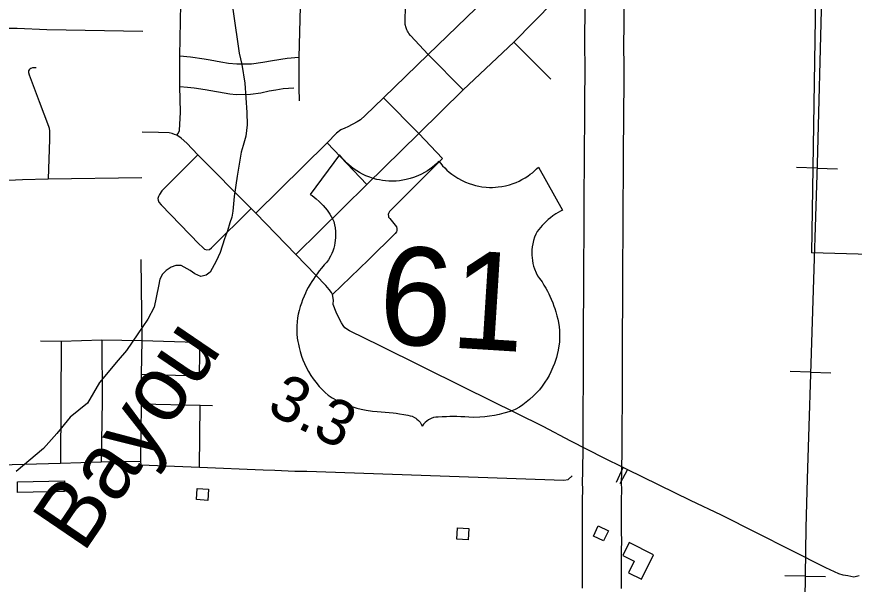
# Model space of a CAD drawing. Extents: x 1366406 to 1373462, y 376856 to 381998.
# Drawn here: x 1369121.6 to 1369209.2, y 380042.3 to 380101.7 of the extents above; entities that cross this region are included whole.
import ezdxf

# ---------------------------------------------------------------- set-up
doc = ezdxf.new("R2010")
doc.units = 0
for name, color, linetype in [('15', 7, 'Continuous'), ('22', 7, 'Continuous'), ('33', 7, 'Continuous'), ('35', 7, 'Continuous'), ('40', 7, 'Continuous'), ('48', 7, 'Continuous'), ('56', 7, 'Continuous'), ('58', 7, 'Continuous'), ('6', 7, 'Continuous')]:
    doc.layers.add(name, color=color, linetype=linetype)

msp = doc.modelspace()

# ---------------------------------------------------------------- linework, layer by layer
at = {"layer": '15'}
for points in [[(1369180.888, 380063.549), (1369180.894, 380064.561), (1369180.899, 380065.578), (1369180.905, 380066.593), (1369180.907, 380067.61), (1369180.91, 380068.628), (1369180.914, 380069.645), (1369180.916, 380070.667), (1369180.92, 380071.696), (1369180.923, 380072.729), (1369180.926, 380073.766), (1369180.928, 380074.819), (1369180.94, 380075.866), (1369180.947, 380076.911), (1369180.955, 380077.964), (1369180.967, 380079.014), (1369180.977, 380080.196), (1369180.969, 380081.065), (1369180.961, 380082.131), (1369180.977, 380083.192), (1369180.987, 380084.24), (1369181.005, 380085.276), (1369181.009, 380086.3), (1369181.012, 380087.349), (1369181.014, 380088.408), (1369181.023, 380090.31), (1369181.025, 380090.559), (1369181.036, 380091.639), (1369181.047, 380092.718), (1369181.055, 380093.797), (1369181.062, 380095.292), (1369181.061, 380095.96), (1369181.059, 380097.053), (1369181.054, 380098.154), (1369181.053, 380099.263), (1369181.057, 380100.374), (1369181.064, 380101.479), (1369181.074, 380102.576)], [(1369185.124, 380102.543), (1369185.114, 380101.448), (1369185.107, 380100.353), (1369185.103, 380099.259), (1369185.104, 380098.165), (1369185.109, 380097.066), (1369185.111, 380095.968), (1369185.112, 380095.286), (1369185.105, 380093.771), (1369185.097, 380092.681), (1369185.085, 380091.599), (1369185.075, 380090.523), (1369185.073, 380090.282), (1369185.064, 380088.395), (1369185.062, 380087.34), (1369185.059, 380086.285), (1369185.055, 380085.232), (1369185.037, 380084.185), (1369185.026, 380083.141), (1369185.011, 380082.117), (1369185.019, 380081.098), (1369185.027, 380080.197), (1369185.017, 380078.974), (1369185.005, 380077.927), (1369184.997, 380076.882), (1369184.99, 380075.828), (1369184.978, 380074.792), (1369184.976, 380073.757), (1369184.973, 380072.717), (1369184.97, 380071.682), (1369184.966, 380070.655), (1369184.964, 380069.633), (1369184.96, 380068.614), (1369184.957, 380067.598), (1369184.955, 380066.577), (1369184.949, 380065.556), (1369184.943, 380064.539), (1369184.938, 380063.527)], [(1369180.782, 380041.857), (1369180.787, 380042.702), (1369180.792, 380043.546), (1369180.795, 380044.388), (1369180.805, 380045.213), (1369180.805, 380045.802), (1369180.812, 380046.866), (1369180.805, 380047.691), (1369180.795, 380048.556), (1369180.797, 380049.446), (1369180.801, 380050.331), (1369180.806, 380051.229), (1369180.818, 380052.098), (1369180.802, 380053.043), (1369180.828, 380053.966), (1369180.83, 380054.873), (1369180.849, 380055.818), (1369180.853, 380056.744), (1369180.86, 380057.69), (1369180.865, 380058.635), (1369180.872, 380059.594), (1369180.881, 380060.566), (1369180.882, 380061.549), (1369180.885, 380062.544), (1369180.888, 380063.544)], [(1369184.938, 380063.532), (1369184.935, 380062.532), (1369184.932, 380061.541), (1369184.931, 380060.546), (1369184.922, 380059.561), (1369184.915, 380058.609), (1369184.91, 380057.664), (1369184.903, 380056.72), (1369184.899, 380055.769), (1369184.88, 380054.827), (1369184.878, 380053.904), (1369184.853, 380053.02), (1369184.869, 380052.104), (1369184.856, 380051.19), (1369184.851, 380050.31), (1369184.847, 380049.432), (1369184.845, 380048.575), (1369184.854, 380047.733), (1369184.862, 380046.871), (1369184.855, 380045.787), (1369184.855, 380045.189), (1369184.845, 380044.356), (1369184.842, 380043.525), (1369184.837, 380042.679), (1369184.832, 380041.822)]]:
    msp.add_lwpolyline(points, dxfattribs=at)
at = {"layer": '22'}
for points in [[(1369165.769, 380086.595), (1369165.541, 380086.369), (1369165.325, 380086.173), (1369165.08, 380085.971), (1369164.817, 380085.773), (1369164.564, 380085.601), (1369164.26, 380085.415), (1369163.934, 380085.239), (1369163.565, 380085.066), (1369163.099, 380084.884), (1369162.743, 380084.771), (1369162.342, 380084.668), (1369161.977, 380084.597), (1369161.642, 380084.55), (1369161.289, 380084.518), (1369160.966, 380084.505), (1369160.524, 380084.512), (1369160.167, 380084.538), (1369159.857, 380084.577), (1369159.563, 380084.627), (1369159.266, 380084.691), (1369158.893, 380084.791), (1369158.549, 380084.904), (1369158.132, 380085.07), (1369157.781, 380085.234), (1369157.463, 380085.405), (1369157.173, 380085.581), (1369156.906, 380085.761), (1369156.609, 380085.984), (1369156.339, 380086.21), (1369156.107, 380086.424), (1369155.912, 380086.621), (1369155.715, 380086.837), (1369155.522, 380087.068), (1369155.367, 380087.27), (1369152.297, 380083.117), (1369152.489, 380082.986), (1369152.718, 380082.815), (1369152.933, 380082.641), (1369153.219, 380082.388), (1369153.446, 380082.166), (1369153.646, 380081.953), (1369153.849, 380081.72), (1369154.056, 380081.459), (1369154.203, 380081.257), (1369154.348, 380081.044), (1369154.493, 380080.812), (1369154.633, 380080.568), (1369154.759, 380080.284), (1369154.847, 380079.94), (1369154.908, 380079.6), (1369154.947, 380079.239), (1369154.96, 380078.906), (1369154.952, 380078.584), (1369154.925, 380078.285), (1369154.89, 380078.046), (1369154.831, 380077.754), (1369154.76, 380077.48), (1369154.663, 380077.185), (1369154.562, 380076.927), (1369154.429, 380076.639), (1369154.222, 380076.268), (1369154.017, 380075.98), (1369153.775, 380075.724), (1369153.48, 380075.39), (1369153.238, 380075.095), (1369153.011, 380074.8), (1369152.801, 380074.509), (1369152.625, 380074.248), (1369152.468, 380074.003), (1369152.291, 380073.71), (1369152.1, 380073.368), (1369151.926, 380073.033), (1369151.806, 380072.782), (1369151.661, 380072.461), (1369151.5, 380072.066), (1369151.37, 380071.738), (1369151.246, 380071.378), (1369151.125, 380070.959), (1369151.039, 380070.585), (1369150.969, 380070.193), (1369150.917, 380069.765), (1369150.889, 380069.361), (1369150.883, 380068.964), (1369150.902, 380068.496), (1369150.947, 380068.052), (1369150.998, 380067.714), (1369151.056, 380067.418), (1369151.131, 380067.081), (1369151.233, 380066.662), (1369151.388, 380066.152), (1369151.524, 380065.775), (1369151.684, 380065.387), (1369151.864, 380065.004), (1369152.101, 380064.562), (1369152.349, 380064.154), (1369152.591, 380063.798), (1369152.869, 380063.431), (1369153.231, 380063.005), (1369153.54, 380062.68), (1369153.86, 380062.376)], [(1369165.769, 380086.595), (1369165.966, 380086.342), (1369166.156, 380086.121), (1369166.374, 380085.89), (1369166.61, 380085.661), (1369166.839, 380085.459), (1369167.118, 380085.236), (1369167.419, 380085.021), (1369167.764, 380084.803), (1369168.204, 380084.564), (1369168.543, 380084.407), (1369168.928, 380084.256), (1369169.281, 380084.139), (1369169.608, 380084.05), (1369169.954, 380083.975), (1369170.273, 380083.921), (1369170.712, 380083.873), (1369171.07, 380083.855), (1369171.382, 380083.855), (1369171.68, 380083.867), (1369171.983, 380083.894), (1369172.366, 380083.947), (1369172.72, 380084.016), (1369173.155, 380084.128), (1369173.524, 380084.248), (1369173.86, 380084.377), (1369174.17, 380084.516), (1369174.457, 380084.661), (1369174.78, 380084.845), (1369175.076, 380085.035), (1369175.333, 380085.219), (1369175.551, 380085.39), (1369175.774, 380085.58), (1369175.994, 380085.785), (1369176.174, 380085.966), (1369178.701, 380081.463), (1369178.494, 380081.356), (1369178.245, 380081.215), (1369178.01, 380081.069), (1369177.695, 380080.854), (1369177.442, 380080.662), (1369177.216, 380080.476), (1369176.986, 380080.27), (1369176.748, 380080.037), (1369176.577, 380079.855), (1369176.407, 380079.662), (1369176.234, 380079.449), (1369176.065, 380079.225), (1369175.904, 380078.959), (1369175.774, 380078.629), (1369175.671, 380078.299), (1369175.587, 380077.946), (1369175.532, 380077.617), (1369175.501, 380077.297), (1369175.49, 380076.997), (1369175.495, 380076.754), (1369175.516, 380076.457), (1369175.553, 380076.176), (1369175.612, 380075.872), (1369175.68, 380075.603), (1369175.777, 380075.301), (1369175.935, 380074.908), (1369176.103, 380074.596), (1369176.311, 380074.312), (1369176.562, 380073.943), (1369176.766, 380073.621), (1369176.954, 380073.299), (1369177.125, 380072.985), (1369177.268, 380072.704), (1369177.393, 380072.441), (1369177.532, 380072.128), (1369177.679, 380071.765), (1369177.809, 380071.411), (1369177.898, 380071.147), (1369178.001, 380070.81), (1369178.112, 380070.398), (1369178.199, 380070.057), (1369178.278, 380069.684), (1369178.345, 380069.253), (1369178.384, 380068.871), (1369178.404, 380068.474), (1369178.403, 380068.042), (1369178.38, 380067.638), (1369178.336, 380067.243), (1369178.259, 380066.781), (1369178.16, 380066.347), (1369178.066, 380066.018), (1369177.972, 380065.731), (1369177.855, 380065.407), (1369177.701, 380065.004), (1369177.485, 380064.517), (1369177.303, 380064.16), (1369177.095, 380063.794), (1369176.868, 380063.437), (1369176.578, 380063.028), (1369176.282, 380062.654), (1369175.997, 380062.331), (1369175.675, 380062.001), (1369175.263, 380061.624), (1369174.916, 380061.341), (1369174.56, 380061.079)], [(1369153.86, 380062.376), (1369154.194, 380062.089), (1369154.599, 380061.787), (1369155.114, 380061.517), (1369155.718, 380061.24), (1369156.214, 380061.044), (1369156.661, 380060.889), (1369157.168, 380060.738), (1369157.645, 380060.619), (1369158.16, 380060.515), (1369158.811, 380060.418), (1369159.311, 380060.369), (1369159.739, 380060.344), (1369160.155, 380060.314), (1369160.571, 380060.275), (1369160.965, 380060.23), (1369161.309, 380060.185), (1369161.647, 380060.135), (1369162.079, 380060.063), (1369162.5, 380059.984), (1369162.753, 380059.932), (1369162.961, 380059.878), (1369163.209, 380059.756), (1369163.35, 380059.666), (1369163.472, 380059.574), (1369163.638, 380059.422), (1369163.794, 380059.243), (1369163.919, 380059.059), (1369164.03, 380058.85)], [(1369174.56, 380061.079), (1369174.193, 380060.836), (1369173.754, 380060.587), (1369173.209, 380060.383), (1369172.575, 380060.184), (1369172.059, 380060.051), (1369171.596, 380059.953), (1369171.074, 380059.867), (1369170.585, 380059.808), (1369170.061, 380059.769), (1369169.404, 380059.754), (1369168.902, 380059.768), (1369168.473, 380059.797), (1369168.057, 380059.819), (1369167.639, 380059.832), (1369167.243, 380059.837), (1369166.896, 380059.835), (1369166.555, 380059.828), (1369166.117, 380059.81), (1369165.689, 380059.784), (1369165.432, 380059.764), (1369165.218, 380059.736), (1369164.957, 380059.646), (1369164.806, 380059.575), (1369164.673, 380059.499), (1369164.49, 380059.369), (1369164.313, 380059.21), (1369164.166, 380059.044), (1369164.03, 380058.85)]]:
    msp.add_lwpolyline(points, dxfattribs=at)
at = {"layer": '33'}
for points in [[(1369171.206, 380127.83), (1369178.209, 380120.911), (1369178.73, 380120.28), (1369178.902, 380119.973), (1369178.932, 380119.792), (1369178.942, 380119.501), (1369178.961, 380118.903), (1369178.976, 380116.465), (1369178.85, 380107.836), (1369178.863, 380105.875), (1369178.813, 380104.926), (1369178.731, 380104.52), (1369178.534, 380104.047), (1369178.278, 380103.698), (1369177.798, 380103.327), (1369173.592, 380099.053), (1369168.311, 380094.069), (1369163.649, 380089.5), (1369158.207, 380084.169), (1369150.782, 380076.804)], [(1369168.311, 380094.069), (1369164.633, 380097.778), (1369162.779, 380099.762), (1369162.624, 380099.959), (1369162.565, 380100.1), (1369162.467, 380100.226), (1369162.413, 380100.34), (1369162.359, 380100.454), (1369162.339, 380100.556), (1369162.235, 380100.898), (1369162.235, 380101.495), (1369162.318, 380103.638), (1369162.374, 380104.393), (1369162.47, 380112.237), (1369162.535, 380121.018), (1369162.515, 380121.897), (1369162.517, 380126.099)], [(1369138.352, 380089.307), (1369138.481, 380089.496), (1369138.622, 380089.823), (1369138.709, 380091.732), (1369138.653, 380094.414), (1369138.66, 380097.646), (1369138.926, 380112.184)], [(1369151.483, 380112.029), (1369151.109, 380097.501), (1369151.111, 380094.27), (1369151.138, 380092.905)], [(1369172.666, 380105.572), (1369164.633, 380097.778), (1369159.953, 380093.235), (1369158.049, 380091.366), (1369157.555, 380090.921), (1369157.216, 380090.727), (1369156.218, 380090.211), (1369155.91, 380090.062), (1369155.515, 380089.872), (1369155.065, 380089.527), (1369154.087, 380088.523), (1369146.593, 380081.137)], [(1369134.778, 380100.177), (1369124.72, 380100.342), (1369121.614, 380100.483), (1369120.218, 380100.484), (1369120.001, 380100.444)], [(1369173.592, 380099.053), (1369177.489, 380095.183)], [(1369138.66, 380097.646), (1369139.772, 380097.52), (1369141.196, 380097.319), (1369141.833, 380097.204), (1369142.933, 380096.986), (1369143.748, 380096.87), (1369144.622, 380096.805), (1369145.343, 380096.779), (1369146.161, 380096.803), (1369147.323, 380096.953), (1369148.353, 380097.16), (1369149.879, 380097.391), (1369151.109, 380097.501)], [(1369123.628, 380096.369), (1369123.22, 380096.363), (1369123.044, 380096.309), (1369122.966, 380096.25), (1369122.875, 380096.169), (1369122.826, 380096.076), (1369122.82, 380095.979), (1369122.813, 380095.872), (1369122.885, 380095.642), (1369123.934, 380092.846), (1369124.91, 380090.267), (1369124.972, 380090.048), (1369125.007, 380089.745), (1369125.01, 380088.859), (1369124.855, 380084.753)], [(1369138.653, 380094.414), (1369139.467, 380094.363), (1369140.139, 380094.293), (1369141.312, 380094.099), (1369143.877, 380093.64), (1369144.546, 380093.598), (1369146.041, 380093.616), (1369147.114, 380093.773), (1369147.985, 380093.961), (1369148.692, 380094.085), (1369149.465, 380094.205), (1369150.576, 380094.294)], [(1369159.953, 380093.235), (1369163.649, 380089.5), (1369166.158, 380086.865), (1369160.611, 380081.318), (1369160.506, 380081.129), (1369160.47, 380081.009), (1369160.479, 380080.85), (1369160.499, 380080.727), (1369160.63, 380080.579), (1369161.333, 380079.732), (1369161.376, 380079.533), (1369161.363, 380079.329), (1369161.317, 380079.182), (1369161.184, 380079.004), (1369158.401, 380076.25), (1369154.64, 380072.623)], [(1369154.707, 380071.593), (1369154.708, 380071.62), (1369154.742, 380072.019), (1369154.64, 380072.623), (1369154.522, 380072.825), (1369154.271, 380073.149), (1369153.938, 380073.562), (1369150.782, 380076.804), (1369146.593, 380081.137), (1369146.102, 380081.635), (1369140.535, 380087.278), (1369139.383, 380088.486), (1369138.8, 380089.017), (1369138.352, 380089.307), (1369138.106, 380089.406), (1369137.837, 380089.508), (1369137.552, 380089.573), (1369136.407, 380089.607), (1369134.711, 380089.648)], [(1369154.087, 380088.523), (1369158.207, 380084.169)], [(1369140.535, 380087.278), (1369136.755, 380083.477), (1369136.508, 380083.119), (1369136.423, 380082.896), (1369136.333, 380082.701), (1369136.377, 380082.511), (1369136.457, 380082.301), (1369136.701, 380082.024), (1369140.675, 380077.913), (1369140.983, 380077.614), (1369141.247, 380077.364), (1369141.487, 380077.311), (1369141.741, 380077.351), (1369141.957, 380077.525), (1369146.102, 380081.635)], [(1369119.944, 380084.582), (1369122.173, 380084.668), (1369124.855, 380084.753), (1369134.68, 380084.889)], [(1369134.559, 380076.301), (1369134.658, 380067.827), (1369134.621, 380064.245), (1369134.618, 380061.13), (1369134.538, 380055.122)], [(1369209.77, 380043.155), (1369209.178, 380043.032), (1369208.578, 380043.146), (1369208.061, 380043.236), (1369207.629, 380043.35), (1369206.25, 380043.992), (1369195.352, 380049.507), (1369192.114, 380051.057), (1369185.462, 380054.309), (1369185.068, 380054.501), (1369183.079, 380055.474), (1369179.584, 380057.267), (1369176.663, 380058.802), (1369168.421, 380062.902), (1369159.604, 380067.256), (1369156.418, 380068.824), (1369155.934, 380069.151), (1369155.756, 380069.376), (1369155.568, 380069.649), (1369155.378, 380070.029), (1369154.998, 380070.795), (1369154.707, 380071.593)], [(1369124.085, 380067.767), (1369126.237, 380067.743), (1369130.503, 380067.893), (1369134.658, 380067.827)], [(1369126.237, 380067.743), (1369126.148, 380054.927)], [(1369130.503, 380067.893), (1369130.537, 380061.541), (1369130.41, 380055.061)], [(1369134.658, 380067.827), (1369140.358, 380067.633), (1369140.512, 380067.616), (1369140.606, 380067.595), (1369140.685, 380067.553), (1369140.716, 380067.462), (1369140.73, 380067.321), (1369140.713, 380066.347), (1369140.667, 380064.265), (1369140.643, 380064.112), (1369140.589, 380064.071), (1369134.621, 380064.245)], [(1369142.082, 380060.958), (1369140.77, 380060.996), (1369134.618, 380061.13)], [(1369140.698, 380054.556), (1369140.77, 380060.996)], [(1369134.538, 380055.122), (1369130.41, 380055.061), (1369126.148, 380054.927), (1369119.8, 380054.762)], [(1369134.538, 380055.122), (1369134.56, 380054.787), (1369140.698, 380054.556), (1369147.364, 380054.264), (1369148.588, 380054.232), (1369150.679, 380054.13), (1369151.949, 380054.11), (1369178.843, 380053.195), (1369179.304, 380053.255), (1369179.701, 380053.648)], [(1369184.345, 380052.973), (1369185.065, 380054.503)], [(1369185.517, 380054.282), (1369184.709, 380052.79)]]:
    msp.add_lwpolyline(points, dxfattribs=at)
at = {"layer": '35'}
for points in [[(1369143.61, 380106.687), (1369144.875, 380097.92), (1369145.138, 380096.735), (1369145.458, 380094.78), (1369145.679, 380091.7), (1369145.708, 380090.399), (1369145.551, 380089.221), (1369145.282, 380088.241), (1369145.087, 380087.537), (1369144.636, 380085.024), (1369144.353, 380082.885), (1369144.215, 380081.347), (1369144.095, 380080.746), (1369143.89, 380080.124), (1369143.646, 380079.31), (1369143.316, 380078.447), (1369142.868, 380077.038), (1369142.46, 380076.105), (1369141.834, 380074.986)], [(1369141.834, 380074.986), (1369141.422, 380074.642), (1369140.839, 380074.514), (1369140.219, 380074.779), (1369139.741, 380075.156), (1369138.797, 380075.67), (1369138.242, 380075.663), (1369137.738, 380075.489), (1369137.224, 380075.152), (1369136.829, 380074.745), (1369136.571, 380074.227), (1369136.413, 380073.495), (1369135.965, 380071.286), (1369135.303, 380070.06), (1369134.241, 380068.503), (1369133.053, 380066.763), (1369132.189, 380065.748), (1369130.256, 380063.411), (1369128.991, 380061.251), (1369127.187, 380059.782), (1369125.791, 380058.07), (1369124.366, 380056.506), (1369121.516, 380054.103)]]:
    msp.add_lwpolyline(points, dxfattribs=at)
at = {"layer": '40'}
for p, q in [((1369205.337, 380085.875), (1369203.199, 380085.944)), ((1369205.337, 380085.875), (1369207.474, 380085.807)), ((1369204.653, 380064.502), (1369202.515, 380064.571)), ((1369204.653, 380064.502), (1369206.79, 380064.434)), ((1369204.095, 380043.126), (1369201.957, 380043.157)), ((1369204.095, 380043.126), (1369206.234, 380043.095))]:
    msp.add_line(p, q, dxfattribs=at)
msp.add_lwpolyline([(1369206.391, 380269.696), (1369206.621, 380250.354), (1369206.743, 380236.218), (1369206.667, 380228.869), (1369206.465, 380207.294), (1369206.466, 380185.178), (1369206.463, 380173.218), (1369206.415, 380164.138), (1369206.463, 380145.126), (1369206.273, 380121.251), (1369205.349, 380086.27), (1369204.295, 380053.323), (1369204.17, 380048.195), (1369203.986, 380035.645)], dxfattribs=at)
at = {"layer": '56'}
for points in [[(1369121.668, 380051.897), (1369121.644, 380053.021), (1369126.565, 380053.125), (1369126.589, 380052)], [(1369140.408, 380051.138), (1369140.481, 380052.307), (1369141.654, 380052.233), (1369141.58, 380051.064)], [(1369167.657, 380047.012), (1369167.73, 380048.18), (1369168.902, 380048.107), (1369168.829, 380046.938)], [(1369183.008, 380046.826), (1369181.949, 380047.326), (1369182.45, 380048.388), (1369183.509, 380047.888)]]:
    msp.add_lwpolyline(points, close=True, dxfattribs=at)
at = {"layer": '58'}
msp.add_lwpolyline([(1369188.243, 380045.357), (1369185.691, 380046.643), (1369185.012, 380045.296), (1369186.22, 380044.688), (1369185.612, 380043.482), (1369186.957, 380042.805)], close=True, dxfattribs=at)
at = {"layer": '6'}
msp.add_line((1369205.46, 380120.91), (1369204.747, 380077.005), dxfattribs=at)
msp.add_lwpolyline([(1369224.347, 380076.426), (1369204.747, 380077.005)], dxfattribs=at)

# ---------------------------------------------------------------- texts
at = {"layer": '22'}
msp.add_text('61', height=10.2643, rotation=356.41386, dxfattribs=at).set_placement((1369159.254, 380067.562))
at = {"layer": '35'}
msp.add_text('Bayou', height=6.8429, rotation=55.75266, dxfattribs=at).set_placement((1369128.542, 380045.431))
at = {"layer": '48'}
msp.add_text('3.3', height=4.752, rotation=333.37392, dxfattribs=at).set_placement((1369147.607, 380060.316))

doc.saveas('drawing.dxf')
